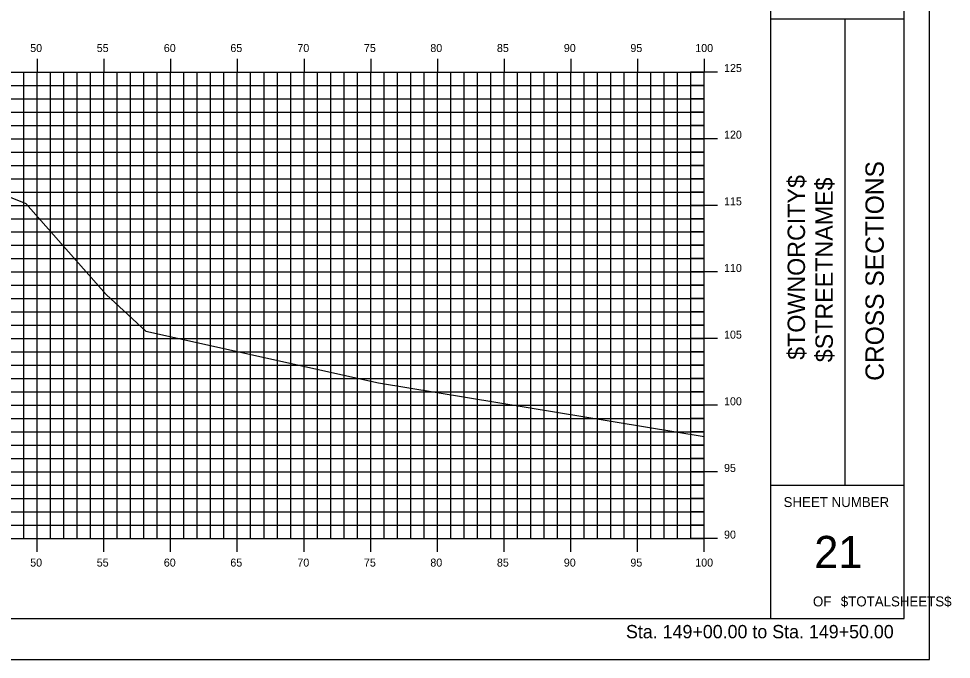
# Model space of a CAD drawing. Extents: x 850598 to 870284, y 366541 to 366651.
# Drawn here: x 851143 to 851213, y 366541.2 to 366589.2 of the extents above; entities that cross this region are included whole.
import ezdxf

# ---------------------------------------------------------------- set-up
doc = ezdxf.new("R2010")
doc.units = 0
for name, color, linetype in [('BORDER', 7, 'Continuous'), ('H_V ANNOTATION', 7, 'Continuous'), ('HIGHWAY_TITLE', 7, 'Continuous'), ('MAJOR', 7, 'Continuous'), ('MINOR', 7, 'Continuous'), ('PLOT BOUNDARY', 7, 'Continuous'), ('S_Roadway_Centerline', 7, 'Continuous')]:
    doc.layers.add(name, color=color, linetype=linetype)

msp = doc.modelspace()

# ---------------------------------------------------------------- linework, layer by layer
at = {"layer": 'BORDER'}
for p, q in [((851199.41, 366544.225), (851199.41, 366649.225)), ((851209.41, 366544.225), (851209.41, 366649.225)), ((851199.41, 366589.228), (851209.41, 366589.228)), ((851205.001, 366554.228), (851205.001, 366589.228)), ((851199.41, 366554.228), (851209.41, 366554.228)), ((851049.41, 366544.225), (851209.41, 366544.225))]:
    msp.add_line(p, q, dxfattribs=at)
at = {"layer": 'MAJOR'}
for p, q in [((851144.41, 366586.227), (851144.41, 366585.225)), ((851144.41, 366586.227), (851144.41, 366585.225)), ((851149.41, 366586.227), (851149.41, 366585.225)), ((851149.41, 366586.227), (851149.41, 366585.225)), ((851154.41, 366586.227), (851154.41, 366585.225)), ((851154.41, 366586.227), (851154.41, 366585.225)), ((851159.41, 366586.227), (851159.41, 366585.225)), ((851159.41, 366586.227), (851159.41, 366585.225)), ((851164.41, 366586.227), (851164.41, 366585.225)), ((851164.41, 366586.227), (851164.41, 366585.225)), ((851169.41, 366586.227), (851169.41, 366585.225)), ((851169.41, 366586.227), (851169.41, 366585.225)), ((851174.41, 366586.227), (851174.41, 366585.225)), ((851174.41, 366586.227), (851174.41, 366585.225)), ((851179.41, 366586.227), (851179.41, 366585.225)), ((851179.41, 366586.227), (851179.41, 366585.225)), ((851184.41, 366586.227), (851184.41, 366585.225)), ((851184.41, 366586.227), (851184.41, 366585.225)), ((851189.41, 366586.227), (851189.41, 366585.225)), ((851189.41, 366586.227), (851189.41, 366585.225)), ((851194.41, 366586.227), (851194.41, 366585.225)), ((851194.41, 366586.227), (851194.41, 366585.225)), ((851054.41, 366585.225), (851194.41, 366585.225)), ((851054.41, 366585.225), (851194.41, 366585.225)), ((851054.41, 366585.225), (851194.41, 366585.225)), ((851054.41, 366585.225), (851194.41, 366585.225)), ((851144.41, 366550.225), (851144.41, 366585.225)), ((851144.41, 366550.225), (851144.41, 366585.225)), ((851149.41, 366550.225), (851149.41, 366585.225)), ((851149.41, 366550.225), (851149.41, 366585.225)), ((851154.41, 366550.225), (851154.41, 366585.225)), ((851154.41, 366550.225), (851154.41, 366585.225)), ((851159.41, 366550.225), (851159.41, 366585.225)), ((851159.41, 366550.225), (851159.41, 366585.225)), ((851164.41, 366550.225), (851164.41, 366585.225)), ((851164.41, 366550.225), (851164.41, 366585.225)), ((851169.41, 366550.225), (851169.41, 366585.225)), ((851169.41, 366550.225), (851169.41, 366585.225)), ((851174.41, 366550.225), (851174.41, 366585.225)), ((851174.41, 366550.225), (851174.41, 366585.225)), ((851179.41, 366550.225), (851179.41, 366585.225)), ((851179.41, 366550.225), (851179.41, 366585.225)), ((851184.41, 366550.225), (851184.41, 366585.225)), ((851184.41, 366550.225), (851184.41, 366585.225)), ((851189.41, 366550.225), (851189.41, 366585.225)), ((851189.41, 366550.225), (851189.41, 366585.225)), ((851195.412, 366585.225), (851193.408, 366585.225)), ((851195.412, 366585.225), (851193.408, 366585.225)), ((851194.41, 366550.225), (851194.41, 366585.225)), ((851194.41, 366550.225), (851194.41, 366585.225)), ((851194.41, 366550.225), (851194.41, 366585.225)), ((851194.41, 366550.225), (851194.41, 366585.225)), ((851054.41, 366580.225), (851194.41, 366580.225)), ((851054.41, 366580.225), (851194.41, 366580.225)), ((851195.412, 366580.225), (851193.408, 366580.225)), ((851195.412, 366580.225), (851193.408, 366580.225)), ((851054.41, 366575.225), (851194.41, 366575.225)), ((851054.41, 366575.225), (851194.41, 366575.225)), ((851195.412, 366575.225), (851193.408, 366575.225)), ((851195.412, 366575.225), (851193.408, 366575.225)), ((851054.41, 366570.225), (851194.41, 366570.225)), ((851054.41, 366570.225), (851194.41, 366570.225)), ((851195.412, 366570.225), (851193.408, 366570.225)), ((851195.412, 366570.225), (851193.408, 366570.225)), ((851054.41, 366565.225), (851194.41, 366565.225)), ((851054.41, 366565.225), (851194.41, 366565.225)), ((851195.412, 366565.225), (851193.408, 366565.225)), ((851195.412, 366565.225), (851193.408, 366565.225)), ((851054.41, 366560.225), (851194.41, 366560.225)), ((851054.41, 366560.225), (851194.41, 366560.225)), ((851195.412, 366560.225), (851193.408, 366560.225)), ((851195.412, 366560.225), (851193.408, 366560.225)), ((851054.41, 366555.225), (851194.41, 366555.225)), ((851054.41, 366555.225), (851194.41, 366555.225)), ((851195.412, 366555.225), (851193.408, 366555.225)), ((851195.412, 366555.225), (851193.408, 366555.225)), ((851054.41, 366550.225), (851194.41, 366550.225)), ((851054.41, 366550.225), (851194.41, 366550.225)), ((851054.41, 366550.225), (851194.41, 366550.225)), ((851054.41, 366550.225), (851194.41, 366550.225)), ((851144.41, 366549.223), (851144.41, 366550.225)), ((851144.41, 366549.223), (851144.41, 366550.225)), ((851149.41, 366549.223), (851149.41, 366550.225)), ((851149.41, 366549.223), (851149.41, 366550.225)), ((851154.41, 366549.223), (851154.41, 366550.225)), ((851154.41, 366549.223), (851154.41, 366550.225)), ((851159.41, 366549.223), (851159.41, 366550.225)), ((851159.41, 366549.223), (851159.41, 366550.225)), ((851164.41, 366549.223), (851164.41, 366550.225)), ((851164.41, 366549.223), (851164.41, 366550.225)), ((851169.41, 366549.223), (851169.41, 366550.225)), ((851169.41, 366549.223), (851169.41, 366550.225)), ((851174.41, 366549.223), (851174.41, 366550.225)), ((851174.41, 366549.223), (851174.41, 366550.225)), ((851179.41, 366549.223), (851179.41, 366550.225)), ((851179.41, 366549.223), (851179.41, 366550.225)), ((851184.41, 366549.223), (851184.41, 366550.225)), ((851184.41, 366549.223), (851184.41, 366550.225)), ((851189.41, 366549.223), (851189.41, 366550.225)), ((851189.41, 366549.223), (851189.41, 366550.225)), ((851195.412, 366550.225), (851193.408, 366550.225)), ((851195.412, 366550.225), (851193.408, 366550.225)), ((851194.41, 366549.223), (851194.41, 366550.225)), ((851194.41, 366549.223), (851194.41, 366550.225))]:
    msp.add_line(p, q, dxfattribs=at)
at = {"layer": 'MINOR'}
for p, q in [((851143.41, 366550.225), (851143.41, 366585.225)), ((851143.41, 366550.225), (851143.41, 366585.225)), ((851145.41, 366550.225), (851145.41, 366585.225)), ((851145.41, 366550.225), (851145.41, 366585.225)), ((851146.41, 366550.225), (851146.41, 366585.225)), ((851146.41, 366550.225), (851146.41, 366585.225)), ((851147.41, 366550.225), (851147.41, 366585.225)), ((851147.41, 366550.225), (851147.41, 366585.225)), ((851148.41, 366550.225), (851148.41, 366585.225)), ((851148.41, 366550.225), (851148.41, 366585.225)), ((851150.41, 366550.225), (851150.41, 366585.225)), ((851150.41, 366550.225), (851150.41, 366585.225)), ((851151.41, 366550.225), (851151.41, 366585.225)), ((851151.41, 366550.225), (851151.41, 366585.225)), ((851152.41, 366550.225), (851152.41, 366585.225)), ((851152.41, 366550.225), (851152.41, 366585.225)), ((851153.41, 366550.225), (851153.41, 366585.225)), ((851153.41, 366550.225), (851153.41, 366585.225)), ((851155.41, 366550.225), (851155.41, 366585.225)), ((851155.41, 366550.225), (851155.41, 366585.225)), ((851156.41, 366550.225), (851156.41, 366585.225)), ((851156.41, 366550.225), (851156.41, 366585.225)), ((851157.41, 366550.225), (851157.41, 366585.225)), ((851157.41, 366550.225), (851157.41, 366585.225)), ((851158.41, 366550.225), (851158.41, 366585.225)), ((851158.41, 366550.225), (851158.41, 366585.225)), ((851160.41, 366550.225), (851160.41, 366585.225)), ((851160.41, 366550.225), (851160.41, 366585.225)), ((851161.41, 366550.225), (851161.41, 366585.225)), ((851161.41, 366550.225), (851161.41, 366585.225)), ((851162.41, 366550.225), (851162.41, 366585.225)), ((851162.41, 366550.225), (851162.41, 366585.225)), ((851163.41, 366550.225), (851163.41, 366585.225)), ((851163.41, 366550.225), (851163.41, 366585.225)), ((851165.41, 366550.225), (851165.41, 366585.225)), ((851165.41, 366550.225), (851165.41, 366585.225)), ((851166.41, 366550.225), (851166.41, 366585.225)), ((851166.41, 366550.225), (851166.41, 366585.225)), ((851167.41, 366550.225), (851167.41, 366585.225)), ((851167.41, 366550.225), (851167.41, 366585.225)), ((851168.41, 366550.225), (851168.41, 366585.225)), ((851168.41, 366550.225), (851168.41, 366585.225)), ((851170.41, 366550.225), (851170.41, 366585.225)), ((851170.41, 366550.225), (851170.41, 366585.225)), ((851171.41, 366550.225), (851171.41, 366585.225)), ((851171.41, 366550.225), (851171.41, 366585.225)), ((851172.41, 366550.225), (851172.41, 366585.225)), ((851172.41, 366550.225), (851172.41, 366585.225)), ((851173.41, 366550.225), (851173.41, 366585.225)), ((851173.41, 366550.225), (851173.41, 366585.225)), ((851175.41, 366550.225), (851175.41, 366585.225)), ((851175.41, 366550.225), (851175.41, 366585.225)), ((851176.41, 366550.225), (851176.41, 366585.225)), ((851176.41, 366550.225), (851176.41, 366585.225)), ((851177.41, 366550.225), (851177.41, 366585.225)), ((851177.41, 366550.225), (851177.41, 366585.225)), ((851178.41, 366550.225), (851178.41, 366585.225)), ((851178.41, 366550.225), (851178.41, 366585.225)), ((851180.41, 366550.225), (851180.41, 366585.225)), ((851180.41, 366550.225), (851180.41, 366585.225)), ((851181.41, 366550.225), (851181.41, 366585.225)), ((851181.41, 366550.225), (851181.41, 366585.225)), ((851182.41, 366550.225), (851182.41, 366585.225)), ((851182.41, 366550.225), (851182.41, 366585.225)), ((851183.41, 366550.225), (851183.41, 366585.225)), ((851183.41, 366550.225), (851183.41, 366585.225)), ((851185.41, 366550.225), (851185.41, 366585.225)), ((851185.41, 366550.225), (851185.41, 366585.225)), ((851186.41, 366550.225), (851186.41, 366585.225)), ((851186.41, 366550.225), (851186.41, 366585.225)), ((851187.41, 366550.225), (851187.41, 366585.225)), ((851187.41, 366550.225), (851187.41, 366585.225)), ((851188.41, 366550.225), (851188.41, 366585.225)), ((851188.41, 366550.225), (851188.41, 366585.225)), ((851190.41, 366550.225), (851190.41, 366585.225)), ((851190.41, 366550.225), (851190.41, 366585.225)), ((851191.41, 366550.225), (851191.41, 366585.225)), ((851191.41, 366550.225), (851191.41, 366585.225)), ((851192.41, 366550.225), (851192.41, 366585.225)), ((851192.41, 366550.225), (851192.41, 366585.225)), ((851193.41, 366550.225), (851193.41, 366585.225)), ((851193.41, 366550.225), (851193.41, 366585.225)), ((851054.41, 366584.225), (851194.41, 366584.225)), ((851054.41, 366584.225), (851194.41, 366584.225)), ((851194.41, 366584.225), (851193.408, 366584.225)), ((851194.41, 366584.225), (851193.408, 366584.225)), ((851054.41, 366583.225), (851194.41, 366583.225)), ((851054.41, 366583.225), (851194.41, 366583.225)), ((851194.41, 366583.225), (851193.408, 366583.225)), ((851194.41, 366583.225), (851193.408, 366583.225)), ((851054.41, 366582.225), (851194.41, 366582.225)), ((851054.41, 366582.225), (851194.41, 366582.225)), ((851194.41, 366582.225), (851193.408, 366582.225)), ((851194.41, 366582.225), (851193.408, 366582.225)), ((851054.41, 366581.225), (851194.41, 366581.225)), ((851054.41, 366581.225), (851194.41, 366581.225)), ((851194.41, 366581.225), (851193.408, 366581.225)), ((851194.41, 366581.225), (851193.408, 366581.225)), ((851054.41, 366579.225), (851194.41, 366579.225)), ((851054.41, 366579.225), (851194.41, 366579.225)), ((851194.41, 366579.225), (851193.408, 366579.225)), ((851194.41, 366579.225), (851193.408, 366579.225)), ((851054.41, 366578.225), (851194.41, 366578.225)), ((851054.41, 366578.225), (851194.41, 366578.225)), ((851194.41, 366578.225), (851193.408, 366578.225)), ((851194.41, 366578.225), (851193.408, 366578.225)), ((851054.41, 366577.225), (851194.41, 366577.225)), ((851054.41, 366577.225), (851194.41, 366577.225)), ((851194.41, 366577.225), (851193.408, 366577.225)), ((851194.41, 366577.225), (851193.408, 366577.225)), ((851054.41, 366576.225), (851194.41, 366576.225)), ((851054.41, 366576.225), (851194.41, 366576.225)), ((851194.41, 366576.225), (851193.408, 366576.225)), ((851194.41, 366576.225), (851193.408, 366576.225)), ((851054.41, 366574.225), (851194.41, 366574.225)), ((851054.41, 366574.225), (851194.41, 366574.225)), ((851194.41, 366574.225), (851193.408, 366574.225)), ((851194.41, 366574.225), (851193.408, 366574.225)), ((851054.41, 366573.225), (851194.41, 366573.225)), ((851054.41, 366573.225), (851194.41, 366573.225)), ((851194.41, 366573.225), (851193.408, 366573.225)), ((851194.41, 366573.225), (851193.408, 366573.225)), ((851054.41, 366572.225), (851194.41, 366572.225)), ((851054.41, 366572.225), (851194.41, 366572.225)), ((851194.41, 366572.225), (851193.408, 366572.225)), ((851194.41, 366572.225), (851193.408, 366572.225)), ((851054.41, 366571.225), (851194.41, 366571.225)), ((851054.41, 366571.225), (851194.41, 366571.225)), ((851194.41, 366571.225), (851193.408, 366571.225)), ((851194.41, 366571.225), (851193.408, 366571.225)), ((851054.41, 366569.225), (851194.41, 366569.225)), ((851054.41, 366569.225), (851194.41, 366569.225)), ((851194.41, 366569.225), (851193.408, 366569.225)), ((851194.41, 366569.225), (851193.408, 366569.225)), ((851054.41, 366568.225), (851194.41, 366568.225)), ((851054.41, 366568.225), (851194.41, 366568.225)), ((851194.41, 366568.225), (851193.408, 366568.225)), ((851194.41, 366568.225), (851193.408, 366568.225)), ((851054.41, 366567.225), (851194.41, 366567.225)), ((851054.41, 366567.225), (851194.41, 366567.225)), ((851194.41, 366567.225), (851193.408, 366567.225)), ((851194.41, 366567.225), (851193.408, 366567.225)), ((851054.41, 366566.225), (851194.41, 366566.225)), ((851054.41, 366566.225), (851194.41, 366566.225)), ((851194.41, 366566.225), (851193.408, 366566.225)), ((851194.41, 366566.225), (851193.408, 366566.225)), ((851054.41, 366564.225), (851194.41, 366564.225)), ((851054.41, 366564.225), (851194.41, 366564.225)), ((851194.41, 366564.225), (851193.408, 366564.225)), ((851194.41, 366564.225), (851193.408, 366564.225)), ((851054.41, 366563.225), (851194.41, 366563.225)), ((851054.41, 366563.225), (851194.41, 366563.225)), ((851194.41, 366563.225), (851193.408, 366563.225)), ((851194.41, 366563.225), (851193.408, 366563.225)), ((851054.41, 366562.225), (851194.41, 366562.225)), ((851054.41, 366562.225), (851194.41, 366562.225)), ((851194.41, 366562.225), (851193.408, 366562.225)), ((851194.41, 366562.225), (851193.408, 366562.225)), ((851054.41, 366561.225), (851194.41, 366561.225)), ((851054.41, 366561.225), (851194.41, 366561.225)), ((851194.41, 366561.225), (851193.408, 366561.225)), ((851194.41, 366561.225), (851193.408, 366561.225)), ((851054.41, 366559.225), (851194.41, 366559.225)), ((851054.41, 366559.225), (851194.41, 366559.225)), ((851194.41, 366559.225), (851193.408, 366559.225)), ((851194.41, 366559.225), (851193.408, 366559.225)), ((851054.41, 366558.225), (851194.41, 366558.225)), ((851054.41, 366558.225), (851194.41, 366558.225)), ((851194.41, 366558.225), (851193.408, 366558.225)), ((851194.41, 366558.225), (851193.408, 366558.225)), ((851054.41, 366557.225), (851194.41, 366557.225)), ((851054.41, 366557.225), (851194.41, 366557.225)), ((851194.41, 366557.225), (851193.408, 366557.225)), ((851194.41, 366557.225), (851193.408, 366557.225)), ((851054.41, 366556.225), (851194.41, 366556.225)), ((851054.41, 366556.225), (851194.41, 366556.225)), ((851194.41, 366556.225), (851193.408, 366556.225)), ((851194.41, 366556.225), (851193.408, 366556.225)), ((851054.41, 366554.225), (851194.41, 366554.225)), ((851054.41, 366554.225), (851194.41, 366554.225)), ((851194.41, 366554.225), (851193.408, 366554.225)), ((851194.41, 366554.225), (851193.408, 366554.225)), ((851054.41, 366553.225), (851194.41, 366553.225)), ((851054.41, 366553.225), (851194.41, 366553.225)), ((851194.41, 366553.225), (851193.408, 366553.225)), ((851194.41, 366553.225), (851193.408, 366553.225)), ((851054.41, 366552.225), (851194.41, 366552.225)), ((851054.41, 366552.225), (851194.41, 366552.225)), ((851194.41, 366552.225), (851193.408, 366552.225)), ((851194.41, 366552.225), (851193.408, 366552.225)), ((851054.41, 366551.225), (851194.41, 366551.225)), ((851054.41, 366551.225), (851194.41, 366551.225)), ((851194.41, 366551.225), (851193.408, 366551.225)), ((851194.41, 366551.225), (851193.408, 366551.225))]:
    msp.add_line(p, q, dxfattribs=at)
at = {"layer": 'PLOT BOUNDARY'}
msp.add_lwpolyline([(851041.317, 366541.166), (851211.317, 366541.166), (851211.317, 366651.166), (851041.317, 366651.166)], close=True, dxfattribs=at)
at = {"layer": 'S_Roadway_Centerline'}
msp.add_lwpolyline([(851142.236, 366575.879), (851143.538, 366575.366), (851149.582, 366568.527), (851152.553, 366565.787), (851169.995, 366561.912), (851194.41, 366557.896)], dxfattribs=at)

# ---------------------------------------------------------------- texts
at = {"layer": 'BORDER'}
for s, height, rotation, p in [('CROSS SECTIONS', 1.37787, 90, (851207.895, 366562.062)), ('SHEET NUMBER', 0.74527, 360, (851200.376, 366552.592)), ('21', 2.4194, 360, (851202.682, 366548.008)), ('OF', 0.7453, 360, (851202.577, 366545.138)), ('$TOTALSHEETS$', 0.74527, 360, (851204.667, 366545.138))]:
    msp.add_text(s, height=height, rotation=rotation, dxfattribs=at).set_placement(p)
at = {"layer": 'H_V ANNOTATION'}
for s, height, p in [('50', 0.6, (851143.875, 366586.725)), ('55', 0.6, (851148.867, 366586.725)), ('60', 0.6, (851153.896, 366586.725)), ('65', 0.6, (851158.888, 366586.725)), ('70', 0.6, (851163.912, 366586.725)), ('75', 0.6, (851168.904, 366586.725)), ('80', 0.6, (851173.885, 366586.725)), ('85', 0.6, (851178.877, 366586.725)), ('90', 0.6, (851183.896, 366586.725)), ('95', 0.6, (851188.888, 366586.725)), ('100', 0.6, (851193.752, 366586.725)), ('125', 0.6, (851195.91, 366585.225)), ('120', 0.6, (851195.91, 366580.225)), ('115', 0.6, (851195.91, 366575.225)), ('110', 0.6, (851195.91, 366570.225)), ('105', 0.6, (851195.91, 366565.225)), ('100', 0.6, (851195.91, 366560.225)), ('95', 0.6, (851195.91, 366555.225)), ('90', 0.6, (851195.91, 366550.225)), ('50', 0.6, (851143.875, 366548.125)), ('55', 0.6, (851148.867, 366548.125)), ('60', 0.6, (851153.896, 366548.125)), ('65', 0.6, (851158.888, 366548.125)), ('70', 0.6, (851163.912, 366548.125)), ('75', 0.6, (851168.904, 366548.125)), ('80', 0.6, (851173.885, 366548.125)), ('85', 0.6, (851178.877, 366548.125)), ('90', 0.6, (851183.896, 366548.125)), ('95', 0.6, (851188.888, 366548.125)), ('100', 0.6, (851193.752, 366548.125)), ('Sta. 149+00.00 to Sta. 149+50.00', 1.0002, (851188.556, 366542.745))]:
    msp.add_text(s, height=height, dxfattribs=at).set_placement(p)
at = {"layer": 'HIGHWAY_TITLE'}
for s, p in [('$TOWNORCITY$', (851201.983, 366563.637)), ('$STREETNAME$', (851204.07, 366563.457))]:
    msp.add_text(s, height=1.30428, rotation=90, dxfattribs=at).set_placement(p)

doc.saveas('drawing.dxf')
